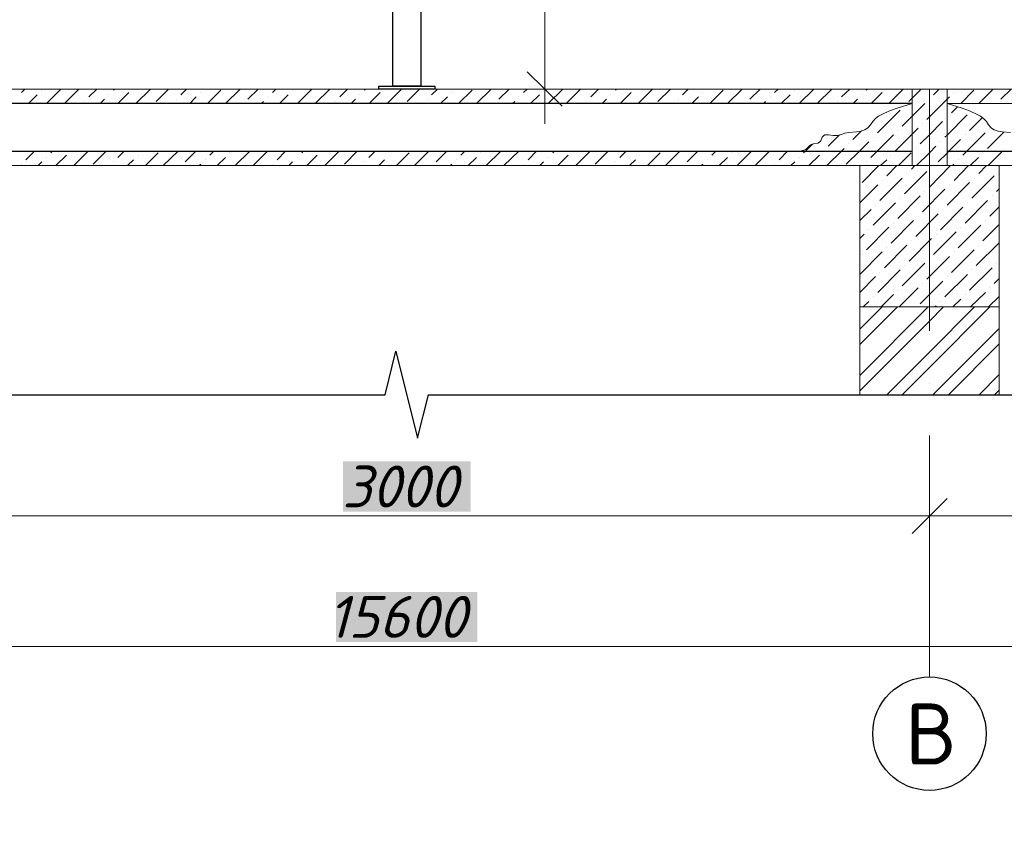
# Model space of a CAD drawing. Header units: millimetres. Extents: x 363306 to 7757304, y 1022887 to 1207196.
# Tile 710 of 1056: x 2414019 to 2419670, y 1076701 to 1081300. Entities that reach past the tile are written whole.
import ezdxf

# ---------------------------------------------------------------- set-up
doc = ezdxf.new("R2010")
doc.units = ezdxf.units.MM
for name, color, linetype in [('0 @ 100', 7, 'Continuous'), ('PDF12_0', 7, 'Continuous'), ('PDF12_kcd_tx', 7, 'Continuous'), ('PDF12_Text', 7, 'Continuous')]:
    doc.layers.add(name, color=color, linetype=linetype)
for name, color, linetype, true_color in [('PDF12_.', 7, 'Continuous', 0xcc6827), ('PDF12_A3 pdf uchun', 7, 'Continuous', 0x636466), ('PDF12_PLAN', 7, 'Continuous', 0x535353)]:
    doc.layers.add(name, color=color, linetype=linetype, true_color=true_color)
doc.styles.add('PDF ISOCPEUR', font='isocpeur.TTF')
doc.styles.add('PDF ISOCPEUR Italic', font='isocpeui.ttf')
doc.styles.add('ViTEXT', font='isocpeur.TTF')
doc.styles.add('ГОСТ 2.304', font='isocpeui.ttf')

msp = doc.modelspace()

# ---------------------------------------------------------------- linework, layer by layer
at = {"layer": 'PDF12_.', "color": 7, "lineweight": 0}
for points in [[(2418841.305, 1079524.04), (2418969.077, 1079651.812)], [(2418841.305, 1079259.26), (2419233.857, 1079651.812)], [(2418841.305, 1079436.293), (2419056.824, 1079651.812)], [(2418841.305, 1079169.974), (2419241.554, 1079570.223), (2419321.604, 1079651.812)], [(2418995.247, 1079148.422), (2419241.554, 1079393.19), (2419498.637, 1079651.812)], [(2419084.533, 1079148.422), (2419241.554, 1079305.443), (2419586.384, 1079651.812)], [(2419260.027, 1079148.422), (2419640.263, 1079528.658)], [(2419349.313, 1079148.422), (2419640.263, 1079440.912)], [(2419526.346, 1079148.422), (2419640.263, 1079263.878)], [(2419614.093, 1079148.422), (2419640.263, 1079174.592)]]:
    msp.add_lwpolyline(points, dxfattribs=at)
at = {"layer": 'PDF12_0', "lineweight": 0}
for points in [[(2416932.426, 1081001.882), (2417132.55, 1080803.297)], [(2414029.082, 1080883.347), (2414049.094, 1080901.82)], [(2414069.107, 1080818.691), (2414119.908, 1080869.492)], [(2414146.078, 1080895.662), (2414146.078, 1080895.662)], [(2414172.248, 1080818.691), (2414255.376, 1080901.82)], [(2414275.389, 1080818.691), (2414358.517, 1080901.82)], [(2414415.476, 1080857.177), (2414461.659, 1080901.82)], [(2414530.932, 1080869.492), (2414530.932, 1080869.492)], [(2414557.103, 1080895.662), (2414563.26, 1080901.82)], [(2414583.273, 1080818.691), (2414646.389, 1080883.347)], [(2414686.414, 1080818.691), (2414769.542, 1080901.82)], [(2414801.87, 1080831.007), (2414872.683, 1080901.82)], [(2414943.497, 1080869.492), (2414975.824, 1080901.82)], [(2414995.837, 1080818.691), (2415032.783, 1080857.177)], [(2415058.953, 1080883.347), (2415058.953, 1080883.347)], [(2415097.439, 1080818.691), (2415174.409, 1080895.662)], [(2415200.58, 1080818.691), (2415283.708, 1080901.82)], [(2415328.351, 1080844.862), (2415386.849, 1080901.82)], [(2415445.347, 1080857.177), (2415445.347, 1080857.177)], [(2415469.978, 1080883.347), (2415489.99, 1080901.82)], [(2415510.003, 1080818.691), (2415560.804, 1080869.492)], [(2415585.434, 1080895.662), (2415585.434, 1080895.662)], [(2415613.144, 1080818.691), (2415696.272, 1080901.82)], [(2415714.745, 1080818.691), (2415799.413, 1080901.82)], [(2415856.372, 1080857.177), (2415901.015, 1080901.82)], [(2415971.828, 1080869.492), (2415971.828, 1080869.492)], [(2415997.999, 1080895.662), (2416004.156, 1080901.82)], [(2416024.169, 1080818.691), (2416087.285, 1080883.347)], [(2416127.31, 1080818.691), (2416210.438, 1080901.82)], [(2416242.766, 1080831.007), (2416313.579, 1080901.82)], [(2416382.853, 1080869.492), (2416416.72, 1080901.82)], [(2416435.193, 1080818.691), (2416473.679, 1080857.177)], [(2416499.849, 1080883.347), (2416499.849, 1080883.347)], [(2416538.335, 1080818.691), (2416615.305, 1080895.662)], [(2416641.476, 1080818.691), (2416724.604, 1080901.82)], [(2416769.247, 1080844.862), (2416827.745, 1080901.82)], [(2416884.704, 1080857.177), (2416884.704, 1080857.177)], [(2416910.874, 1080883.347), (2416930.886, 1080901.82)], [(2416950.899, 1080818.691), (2417001.7, 1080869.492)], [(2417026.33, 1080895.662), (2417026.33, 1080895.662)], [(2417052.5, 1080818.691), (2417135.629, 1080901.82)], [(2417155.641, 1080818.691), (2417238.77, 1080901.82)], [(2417297.268, 1080857.177), (2417341.911, 1080901.82)], [(2417412.724, 1080869.492), (2417412.724, 1080869.492)], [(2417438.894, 1080895.662), (2417445.052, 1080901.82)], [(2417465.065, 1080818.691), (2417528.181, 1080883.347)], [(2417568.206, 1080818.691), (2417651.334, 1080901.82)], [(2417682.123, 1080831.007), (2417754.475, 1080901.82)], [(2417823.749, 1080869.492), (2417856.077, 1080901.82)], [(2417876.089, 1080818.691), (2417914.575, 1080857.177)], [(2417939.206, 1080883.347), (2417939.206, 1080883.347)], [(2417979.23, 1080818.691), (2418056.201, 1080895.662)], [(2418082.372, 1080818.691), (2418165.5, 1080901.82)], [(2418210.143, 1080844.862), (2418268.641, 1080901.82)], [(2418325.6, 1080857.177), (2418325.6, 1080857.177)], [(2418351.77, 1080883.347), (2418371.782, 1080901.82)], [(2418390.255, 1080818.691), (2418441.056, 1080869.492)], [(2418467.226, 1080895.662), (2418467.226, 1080895.662)], [(2418493.396, 1080818.691), (2418576.525, 1080901.82)], [(2418596.537, 1080818.691), (2418679.666, 1080901.82)], [(2418736.625, 1080857.177), (2418782.807, 1080901.82)], [(2418853.62, 1080869.492), (2418853.62, 1080869.492)], [(2418878.251, 1080895.662), (2418885.948, 1080901.82)], [(2418905.961, 1080818.691), (2418969.077, 1080883.347)], [(2419007.562, 1080818.691), (2419090.691, 1080901.82)], [(2419123.019, 1080831.007), (2419141.492, 1080849.48), (2419193.832, 1080901.82)], [(2419141.492, 1080463.086), (2419141.492, 1080901.82)], [(2419226.16, 1080727.866), (2419241.554, 1080743.26), (2419341.616, 1080843.322), (2419355.471, 1080857.177)], [(2419264.645, 1080869.492), (2419296.973, 1080901.82)], [(2419341.616, 1080463.086), (2419341.616, 1080901.82)], [(2419380.102, 1080883.347), (2419380.102, 1080883.347)], [(2419420.126, 1080818.691), (2419495.558, 1080895.662)], [(2419523.268, 1080818.691), (2419606.396, 1080901.82)], [(2419651.039, 1080844.862), (2419709.537, 1080901.82)], [(2414389.306, 1080831.007), (2414389.306, 1080831.007)], [(2414480.132, 1080818.691), (2414506.302, 1080844.862)], [(2414917.327, 1080844.862), (2414917.327, 1080844.862)], [(2415406.862, 1080818.691), (2415419.177, 1080831.007)], [(2415830.202, 1080831.007), (2415830.202, 1080831.007)], [(2415921.028, 1080818.691), (2415945.658, 1080844.862)], [(2416358.223, 1080844.862), (2416358.223, 1080844.862)], [(2416847.758, 1080818.691), (2416860.073, 1080831.007)], [(2417271.098, 1080831.007), (2417271.098, 1080831.007)], [(2417361.924, 1080818.691), (2417386.554, 1080844.862)], [(2417799.118, 1080844.862), (2417799.118, 1080844.862)], [(2418288.654, 1080818.691), (2418299.43, 1080831.007)], [(2419141.492, 1080818.691), (2419055.284, 1080792.521), (2419010.641, 1080777.127), (2418967.537, 1080757.115), (2418949.064, 1080746.339), (2418930.591, 1080732.484), (2418915.197, 1080715.55), (2418901.342, 1080697.077), (2418887.488, 1080680.144), (2418878.251, 1080673.986), (2418869.015, 1080667.828), (2418847.463, 1080660.131), (2418822.832, 1080657.052), (2418778.189, 1080652.434), (2418755.098, 1080649.355), (2418735.085, 1080641.658), (2418713.533, 1080635.501), (2418701.218, 1080635.501), (2418687.363, 1080635.501), (2418661.193, 1080640.119), (2418650.417, 1080640.119), (2418639.641, 1080638.579), (2418631.944, 1080633.961), (2418625.786, 1080626.264), (2418616.55, 1080604.712), (2418608.853, 1080597.015), (2418599.616, 1080592.397), (2418574.986, 1080587.779), (2418564.21, 1080584.7), (2418554.973, 1080578.542), (2418538.04, 1080563.148), (2418530.342, 1080555.451), (2418519.566, 1080550.833), (2418496.475, 1080546.214)], [(2418711.994, 1080831.007), (2418711.994, 1080831.007)], [(2418802.82, 1080818.691), (2418827.45, 1080844.862)], [(2419084.533, 1080689.38), (2419141.492, 1080746.339), (2419213.844, 1080818.691)], [(2419096.849, 1080806.376), (2419096.849, 1080806.376)], [(2419238.475, 1080844.862), (2419238.475, 1080844.862)], [(2431690.834, 1080818.691), (2419341.616, 1080818.691), (2419427.824, 1080792.521), (2419470.927, 1080777.127), (2419514.031, 1080757.115), (2419534.043, 1080746.339), (2419550.977, 1080732.484), (2419567.911, 1080715.55), (2419580.226, 1080697.077), (2419594.081, 1080680.144), (2419603.317, 1080673.986), (2419612.554, 1080667.828), (2419635.645, 1080660.131), (2419658.736, 1080657.052), (2419704.919, 1080652.434)], [(2419367.786, 1080766.351), (2419401.653, 1080800.218)], [(2418942.907, 1080650.895), (2419072.218, 1080780.206)], [(2419329.301, 1080626.264), (2419341.616, 1080637.04), (2419457.073, 1080754.036)], [(2419341.616, 1080741.72), (2419341.616, 1080741.72)], [(2419470.927, 1080664.75), (2419544.819, 1080738.642)], [(2419187.674, 1080587.779), (2419241.554, 1080640.119), (2419315.446, 1080715.55)], [(2419199.99, 1080703.235), (2419199.99, 1080703.235)], [(2418659.654, 1080573.924), (2418724.309, 1080638.579)], [(2418801.28, 1080612.409), (2418850.542, 1080661.671)], [(2418904.421, 1080509.268), (2418939.828, 1080546.214), (2419033.732, 1080638.579)], [(2418916.737, 1080626.264), (2418916.737, 1080626.264)], [(2419046.048, 1080547.754), (2419141.492, 1080643.198), (2419175.359, 1080677.065)], [(2419058.363, 1080664.75), (2419058.363, 1080664.75)], [(2419432.442, 1080523.123), (2419455.533, 1080546.214), (2419560.214, 1080650.895)], [(2419444.757, 1080638.579), (2419444.757, 1080638.579)], [(2419574.068, 1080561.608), (2419667.973, 1080655.513)], [(2419586.384, 1080677.065), (2419586.384, 1080677.065)], [(2418518.027, 1080535.438), (2418528.803, 1080546.214), (2418568.828, 1080586.239)], [(2418762.795, 1080470.783), (2418838.226, 1080546.214), (2418892.106, 1080600.094)], [(2418776.649, 1080587.779), (2418776.649, 1080587.779)], [(2419166.122, 1080463.086), (2419241.554, 1080536.978), (2419276.961, 1080573.924)], [(2419290.815, 1080484.638), (2419341.616, 1080533.899), (2419352.392, 1080546.214), (2419418.587, 1080612.409)], [(2419303.131, 1080600.094), (2419303.131, 1080600.094)], [(2414055.252, 1080496.953), (2414104.513, 1080546.214)], [(2414196.879, 1080535.438), (2414207.654, 1080546.214)], [(2414226.127, 1080463.086), (2414287.704, 1080523.123)], [(2414329.269, 1080463.086), (2414412.397, 1080546.214)], [(2414441.646, 1080470.783), (2414515.538, 1080546.214)], [(2414583.273, 1080509.268), (2414618.679, 1080546.214)], [(2414698.729, 1080523.123), (2414698.729, 1080523.123)], [(2414741.833, 1080463.086), (2414814.185, 1080535.438)], [(2414843.434, 1080463.086), (2414928.102, 1080546.214)], [(2414968.127, 1080484.638), (2415029.704, 1080546.214)], [(2415109.754, 1080523.123), (2415132.845, 1080546.214)], [(2415225.21, 1080535.438), (2415225.21, 1080535.438)], [(2415255.999, 1080463.086), (2415339.127, 1080546.214)], [(2415359.14, 1080463.086), (2415442.268, 1080546.214)], [(2415496.148, 1080496.953), (2415545.409, 1080546.214)], [(2415637.775, 1080535.438), (2415647.011, 1080546.214)], [(2415667.023, 1080463.086), (2415727.061, 1080523.123)], [(2415770.165, 1080463.086), (2415853.293, 1080546.214)], [(2415882.542, 1080470.783), (2415956.434, 1080546.214)], [(2416022.629, 1080509.268), (2416059.575, 1080546.214)], [(2416139.625, 1080523.123), (2416139.625, 1080523.123)], [(2416181.189, 1080463.086), (2416255.081, 1080535.438)], [(2416284.33, 1080463.086), (2416367.459, 1080546.214)], [(2416409.023, 1080484.638), (2416470.6, 1080546.214)], [(2416550.65, 1080523.123), (2416573.741, 1080546.214)], [(2416666.106, 1080535.438), (2416666.106, 1080535.438)], [(2416696.895, 1080463.086), (2416780.023, 1080546.214)], [(2416798.496, 1080463.086), (2416883.164, 1080546.214)], [(2416937.044, 1080496.953), (2416984.766, 1080546.214)], [(2417078.67, 1080535.438), (2417087.907, 1080546.214)], [(2417107.919, 1080463.086), (2417167.957, 1080523.123)], [(2417211.061, 1080463.086), (2417294.189, 1080546.214)], [(2417321.899, 1080470.783), (2417397.33, 1080546.214)], [(2417463.525, 1080509.268), (2417500.471, 1080546.214)], [(2417578.982, 1080523.123), (2417578.982, 1080523.123)], [(2417622.085, 1080463.086), (2417695.977, 1080535.438)], [(2417725.226, 1080463.086), (2417808.355, 1080546.214)], [(2417849.919, 1080484.638), (2417911.496, 1080546.214)], [(2417991.546, 1080523.123), (2418014.637, 1080546.214)], [(2418107.002, 1080535.438), (2418107.002, 1080535.438)], [(2418136.251, 1080463.086), (2418219.38, 1080546.214)], [(2418239.392, 1080463.086), (2418322.521, 1080546.214)], [(2418377.94, 1080496.953), (2418425.662, 1080546.214)], [(2418548.815, 1080463.086), (2418608.853, 1080523.123)], [(2418635.023, 1080547.754), (2418635.023, 1080547.754)], [(2418651.957, 1080463.086), (2418735.085, 1080546.214), (2418750.479, 1080561.608)], [(2419019.878, 1080523.123), (2419019.878, 1080523.123)], [(2419062.981, 1080463.086), (2419135.334, 1080535.438)], [(2419161.504, 1080561.608), (2419161.504, 1080561.608)], [(2419547.898, 1080535.438), (2419547.898, 1080535.438)], [(2419577.147, 1080463.086), (2419660.276, 1080546.214), (2419663.355, 1080547.754)], [(2414029.082, 1080470.783), (2414029.082, 1080470.783)], [(2414124.526, 1080463.086), (2414146.078, 1080484.638)], [(2414170.708, 1080509.268), (2414170.708, 1080509.268)], [(2414557.103, 1080484.638), (2414557.103, 1080484.638)], [(2414638.692, 1080463.086), (2414672.559, 1080496.953)], [(2415049.717, 1080463.086), (2415058.953, 1080470.783)], [(2415085.123, 1080496.953), (2415085.123, 1080496.953)], [(2415152.858, 1080463.086), (2415200.58, 1080509.268)], [(2415469.978, 1080470.783), (2415469.978, 1080470.783)], [(2415563.882, 1080463.086), (2415585.434, 1080484.638)], [(2415611.604, 1080509.268), (2415611.604, 1080509.268)], [(2415997.999, 1080484.638), (2415997.999, 1080484.638)], [(2416079.588, 1080463.086), (2416113.455, 1080496.953)], [(2416490.613, 1080463.086), (2416499.849, 1080470.783)], [(2416524.48, 1080496.953), (2416524.48, 1080496.953)], [(2416593.754, 1080463.086), (2416641.476, 1080509.268)], [(2416910.874, 1080470.783), (2416910.874, 1080470.783)], [(2417004.778, 1080463.086), (2417026.33, 1080484.638)], [(2417052.5, 1080509.268), (2417052.5, 1080509.268)], [(2417438.894, 1080484.638), (2417438.894, 1080484.638)], [(2417518.944, 1080463.086), (2417554.351, 1080496.953)], [(2417931.509, 1080463.086), (2417939.206, 1080470.783)], [(2417965.376, 1080496.953), (2417965.376, 1080496.953)], [(2418034.65, 1080463.086), (2418080.832, 1080509.268)], [(2418351.77, 1080470.783), (2418351.77, 1080470.783)], [(2418445.674, 1080463.086), (2418467.226, 1080484.638)], [(2418493.396, 1080509.268), (2418493.396, 1080509.268)], [(2418853.62, 1080366.102), (2418950.604, 1080463.086)], [(2418878.251, 1080484.638), (2418878.251, 1080484.638)], [(2418959.84, 1080463.086), (2418995.247, 1080496.953)], [(2418995.247, 1080404.588), (2419053.745, 1080463.086)], [(2419136.873, 1080443.073), (2419156.886, 1080463.086)], [(2419240.014, 1080339.932), (2419361.629, 1080463.086)], [(2419252.33, 1080455.389), (2419252.33, 1080455.389)], [(2419372.405, 1080463.086), (2419380.102, 1080470.783)], [(2419381.641, 1080378.418), (2419464.77, 1080463.086)], [(2419406.272, 1080496.953), (2419406.272, 1080496.953)], [(2419474.006, 1080463.086), (2419521.728, 1080509.268)], [(2419523.268, 1080416.903), (2419567.911, 1080463.086)], [(2419640.263, 1079148.422), (2419640.263, 1079651.812), (2419640.263, 1080463.086)], [(2419098.388, 1080301.447), (2419226.16, 1080429.218)], [(2419110.703, 1080416.903), (2419110.703, 1080416.903)], [(2419483.243, 1080275.277), (2419612.554, 1080404.588)], [(2419638.724, 1080429.218), (2419638.724, 1080429.218)], [(2418841.305, 1080249.106), (2418944.446, 1080352.248)], [(2418956.761, 1080262.961), (2419084.533, 1080390.733)], [(2418969.077, 1080378.418), (2418969.077, 1080378.418)], [(2419343.156, 1080236.791), (2419470.927, 1080366.102)], [(2419355.471, 1080352.248), (2419355.471, 1080352.248)], [(2419497.097, 1080390.733), (2419497.097, 1080390.733)], [(2419059.902, 1080159.82), (2419187.674, 1080289.131)], [(2419201.529, 1080198.306), (2419329.301, 1080327.617)], [(2419213.844, 1080313.762), (2419213.844, 1080313.762)], [(2419600.238, 1080289.131), (2419600.238, 1080289.131)], [(2419624.869, 1080313.762), (2419640.263, 1080329.156)], [(2418918.276, 1080121.335), (2419046.048, 1080249.106)], [(2418930.591, 1080236.791), (2418930.591, 1080236.791)], [(2419072.218, 1080275.277), (2419072.218, 1080275.277)], [(2419444.757, 1080133.65), (2419574.068, 1080262.961)], [(2419458.612, 1080249.106), (2419458.612, 1080249.106)], [(2418841.305, 1080147.505), (2418905.961, 1080210.621)], [(2419163.044, 1080056.679), (2419290.815, 1080185.99)], [(2419175.359, 1080172.136), (2419175.359, 1080172.136)], [(2419304.67, 1080095.165), (2419432.442, 1080224.476)], [(2419316.985, 1080210.621), (2419316.985, 1080210.621)], [(2419586.384, 1080172.136), (2419640.263, 1080226.015)], [(2419021.417, 1080018.194), (2419149.189, 1080147.505)], [(2419033.732, 1080133.65), (2419033.732, 1080133.65)], [(2419406.272, 1079992.024), (2419535.583, 1080121.335)], [(2419547.898, 1080030.509), (2419640.263, 1080124.414)], [(2419561.753, 1080147.505), (2419561.753, 1080147.505)], [(2418841.305, 1080044.364), (2418865.936, 1080068.994)], [(2418879.79, 1079979.708), (2419007.562, 1080109.019)], [(2418892.106, 1080095.165), (2418892.106, 1080095.165)], [(2419264.645, 1079953.538), (2419393.956, 1080082.849)], [(2419278.5, 1080068.994), (2419278.5, 1080068.994)], [(2419420.126, 1080109.019), (2419420.126, 1080109.019)], [(2418982.932, 1079876.567), (2419110.703, 1080005.878)], [(2419124.558, 1079915.053), (2419252.33, 1080044.364)], [(2419136.873, 1080030.509), (2419136.873, 1080030.509)], [(2419509.413, 1079888.882), (2419638.724, 1080018.194)], [(2419523.268, 1080005.878), (2419523.268, 1080005.878)], [(2418841.305, 1079838.082), (2418969.077, 1079967.393)], [(2418853.62, 1079953.538), (2418853.62, 1079953.538)], [(2418995.247, 1079992.024), (2418995.247, 1079992.024)], [(2419367.786, 1079850.397), (2419497.097, 1079979.708)], [(2419381.641, 1079967.393), (2419381.641, 1079967.393)], [(2419084.533, 1079773.426), (2419213.844, 1079902.737)], [(2419226.16, 1079811.912), (2419355.471, 1079941.223)], [(2419240.014, 1079928.907), (2419240.014, 1079928.907)], [(2419624.869, 1079902.737), (2419624.869, 1079902.737)], [(2418944.446, 1079734.941), (2419072.218, 1079864.252)], [(2418956.761, 1079850.397), (2418956.761, 1079850.397)], [(2419098.388, 1079888.882), (2419098.388, 1079888.882)], [(2419329.301, 1079710.31), (2419458.612, 1079838.082)], [(2419470.927, 1079748.795), (2419600.238, 1079876.567)], [(2419483.243, 1079864.252), (2419483.243, 1079864.252)], [(2418841.305, 1079734.941), (2418930.591, 1079825.766)], [(2419187.674, 1079670.285), (2419316.985, 1079799.596)], [(2419201.529, 1079787.281), (2419201.529, 1079787.281)], [(2419343.156, 1079825.766), (2419343.156, 1079825.766)], [(2419612.554, 1079787.281), (2419640.263, 1079814.99)], [(2418962.919, 1079651.812), (2419033.732, 1079722.625)], [(2419059.902, 1079748.795), (2419059.902, 1079748.795)], [(2419066.06, 1079651.812), (2419175.359, 1079761.111)], [(2419444.757, 1079722.625), (2419444.757, 1079722.625)], [(2419477.085, 1079651.812), (2419561.753, 1079734.941)], [(2419586.384, 1079761.111), (2419586.384, 1079761.111)], [(2418859.778, 1079651.812), (2418892.106, 1079684.14)], [(2418918.276, 1079710.31), (2418918.276, 1079710.31)], [(2419304.67, 1079684.14), (2419304.67, 1079684.14)], [(2419373.944, 1079651.812), (2419420.126, 1079696.455)], [(2419580.226, 1079651.812), (2419640.263, 1079711.849)], [(2418841.305, 1079651.812), (2418841.305, 1079148.422)], [(2418941.367, 1079651.812), (2419540.201, 1079651.812)], [(2419270.803, 1079651.812), (2419278.5, 1079657.97)]]:
    msp.add_lwpolyline(points, dxfattribs=at)
for points in [[(2431690.834, 1080901.82), (2400791.62, 1080901.82), (2400791.62, 1080463.086), (2431690.834, 1080463.086)], [(2419640.263, 1080463.086), (2418841.305, 1080463.086), (2418841.305, 1079651.812), (2419640.263, 1079651.812)], [(2419141.492, 1078352.542), (2419341.616, 1078552.667)]]:
    msp.add_lwpolyline(points, close=True, dxfattribs=at)
at = {"layer": 'PDF12_0', "color": 1, "lineweight": 0}
for points in [[(2419241.554, 1080901.82), (2419241.554, 1079514.804)], [(2419241.554, 1079214.617), (2419241.554, 1079214.617)], [(2419241.554, 1078914.43), (2419241.554, 1077527.414)]]:
    msp.add_lwpolyline(points, dxfattribs=at)
at = {"layer": 'PDF12_0', "color": 251, "lineweight": 30, "true_color": 0x636466}
for points in [[(2419141.492, 1080818.691), (2413340.962, 1080818.691)], [(2413340.962, 1080546.214), (2419141.492, 1080546.214)], [(2419341.616, 1080546.214), (2431690.834, 1080546.214)]]:
    msp.add_lwpolyline(points, dxfattribs=at)
at = {"layer": 'PDF12_0', "lineweight": 25}
msp.add_lwpolyline([(2400091.184, 1079148.422), (2400240.508, 1079148.422), (2416116.534, 1079148.422), (2416178.111, 1079397.808), (2416302.803, 1078899.036), (2416365.92, 1079148.422), (2432240.406, 1079148.422), (2432391.269, 1079148.422)], dxfattribs=at)
at = {"layer": 'PDF12_A3 pdf uchun', "color": 7, "lineweight": 30}
msp.add_lwpolyline([(2416161.177, 1085521.616), (2416321.276, 1085521.616), (2416321.276, 1080918.754), (2416161.177, 1080918.754)], close=True, dxfattribs=at)
at = {"layer": 'PDF12_A3 pdf uchun', "color": 5, "lineweight": 30}
msp.add_lwpolyline([(2416081.127, 1080918.754), (2416401.326, 1080918.754), (2416401.326, 1080901.82), (2416081.127, 1080901.82)], close=True, dxfattribs=at)
at = {"layer": 'PDF12_kcd_tx', "lineweight": 0}
for points in [[(2417032.488, 1080703.235), (2417032.488, 1085892.616)], [(2416147.322, 1080901.82), (2417232.612, 1080901.82)], [(2413040.775, 1078452.605), (2419441.678, 1078452.605)], [(2419041.429, 1078452.605), (2432040.282, 1078452.605)], [(2419241.554, 1078252.48), (2419241.554, 1078252.48)], [(2419241.554, 1078252.48), (2419241.554, 1078252.48)], [(2432040.282, 1077702.908), (2400440.632, 1077702.908)]]:
    msp.add_lwpolyline(points, dxfattribs=at)
at = {"layer": 'PDF12_kcd_tx', "color": 7, "true_color": 0xffffff, "transparency": 33554559}
for points in [[(2415874.845, 1078766.646), (2415874.845, 1078477.235), (2416607.608, 1078766.646)], [(2415874.845, 1078477.235), (2416607.608, 1078766.646), (2416607.608, 1078477.235)], [(2415834.82, 1078016.949), (2415834.82, 1077729.078), (2416646.094, 1078016.949)], [(2415834.82, 1077729.078), (2416646.094, 1078016.949), (2416646.094, 1077729.078)]]:
    msp.add_solid(points, dxfattribs=at)
at = {"layer": 'PDF12_PLAN', "color": 156, "lineweight": 30, "true_color": 0x003972}
msp.add_circle((2419240.785, 1077203.367), 325.586, dxfattribs=at)

# ---------------------------------------------------------------- texts
at = {"color": 7, "linetype": 'Continuous', "lineweight": -3, "insert": (2337050.522, 1083049.577, 0), "char_height": 250, "width": 12330.66749, "attachment_point": 1, "style": 'ViTEXT'}
msp.add_mtext('{\\fISOCPEUR|b1|i1|c204|p34;\\C256;\\c0;       \\A1;\\H1.17391x;Состав кровли.\\A0;\\P\\pi-511.11,l511.11,t255.555;\\fISOCPEUR|b0|i1|c204|p34;\\H0.92593x;1.^I Металлические профилированные листы с полимерными покрытиями с обеих сторон по деревянным конструкциям (РСТУз 24045-94) Н35-1000-0,50 мм.\\fISOCPEUR|b1|i1|c204|p34;\\P\\pi0,l0,tz;\\fISOCPEUR|b0|i1|c204|p34;2. Цемента песчаное стяжка, толщиной 50мм, (приложения 1, пункт 71, КМК 2.01.04-2018), aрмированная сетка Ø3 АСК ( АБК ) шаг 150 х 150 мм. с устройством дефор. швов с шаг 6,0 х 6,0 м (с заполнением д.ш. герметиком).\\P3. Гидроизоляционная мембрана из профиллированная полиэтиленовая рулонная толщиной 0,45мм -1 слоя.\\P4. Утеплитель - минераловатные плиты рулонные TC 040, толщиной 100мм.\\P5. Полиэтиленовая пленка, толщиной 2 мм.\\P6. Сборная железобетонная плита покрытия - 220 мм}', dxfattribs=at)
at = {"layer": '0 @ 100', "color": 7, "insert": (761996.908, 1075986.433), "char_height": 318.940213, "width": 19697.5359, "attachment_point": 4, "style": 'ГОСТ 2.304'}
msp.add_mtext('\\pi5457.36288;{\\fISOCPEUR|b1|i1|c204|p34;Характеристика участка строительства:\\P\\pi0;\\P}Расчетная зимняя температура воздух 15 °С.\\PСкоростной напор ветра   - 38кг/м2.\\PВес снегового покрова    - 50кг/м2.\\PКлассификация зданий по функциональной пожарной опасности - Ф 4.1 \\PКоэффициент надежности по назначению - 0.95\\P\\P^IПроектом разработано подъёмник для мало мобильных граждан населения грузоподъемностью 250 кг. скоростью 0,25 см/с. Двери шахт подъёмника противопожарные с пределом огнестойкости El 30. Подъёмники оборудованы кабинами габаритами 1500х1500 мм, ширина дверей кабины обеспечивает проезд инвалидной коляски. Для экстренных случаев подъёмник оснащен дополнительным аккумулятором и механическим спуском для безопасного спуска пассажира в нулевую отметку. Так же в дверях подъёмника установлены замки датчики которые открываются с ключевыми картами, чтобы открыть двери подъёмника.\\P^IС внешней и внутренней стороны наружных стен предусмотрено обшивка из аквапанелей толщиной 12,5мм с утеплением из минераловатной ваты на кварцевой основе, А =0,040 Вт/мС, толщиной 100мм. (по теплотехническому расчету). Наружная отделка из органическое стекло.\\P^IПодрядчик обязан предоставить заказчику сертификаты соответствия и пожарной безопасности на фасадную систему и все применяемые в данной системе материалы и изделия.\\PКонструкции, изделия и материалы применены по действующим стандартам, ТУ, сертификатам. На путях эвакуации используются отделочные материалы, соответствующие требованиям п. 5.25 ШНК 2.01.02-04.\\PОтделка стен с внутренней стороны окраска водоэмульсионными красками светлых тонов. Во внутренней и наружной отделке использованы современные отделочные материалы используемые на территории Республики Узбекистан.\\P^IКрыша - скатная из металлических профилированных листов с полимерными покрытиями с обеих сторон толщ.0,55мм по металлическим конструкциям.\\P^IПо периметру наружных стен устраивается бетонная отмостка. Бетон кл.В 7,5 шириной 1000 мм, толщиной 50 мм по гравийному основанию толщиной 100 мм -150 мм.\\P^IВсе строительно-монтажные работы вести согласно указаний соответствующих строительных норм и проекта производства работ (П.П.Р.) на основании ШНК 3.01.01 - 03 и КМК 3.01.02 - 00.', dxfattribs=at)
at = {"layer": 'PDF12_Text', "char_height": 239.9991, "attachment_point": 7, "style": 'PDF ISOCPEUR Italic'}
for s, insert in [('3000', (2415870.227, 1078501.866)), ('15600', (2415785.559, 1077753.709))]:
    msp.add_mtext(s, dxfattribs=dict(at, insert=insert))
at = {"layer": 'PDF12_Text', "color": 251, "true_color": 0x535353, "insert": (2419101.467, 1077027.103), "char_height": 349.999, "attachment_point": 7, "style": 'PDF ISOCPEUR'}
msp.add_mtext('В', dxfattribs=at)

doc.saveas('drawing.dxf')
